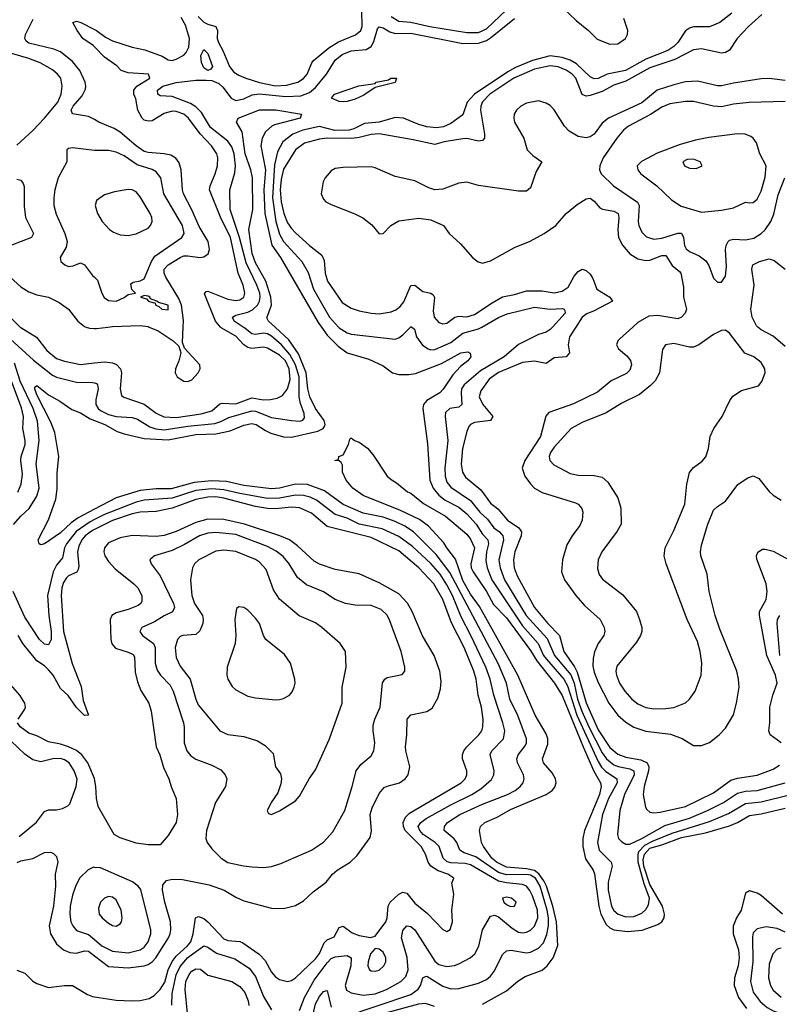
# Model space of a CAD drawing. Header units: inches. Extents: x 1305375 to 1407406, y 744550 to 841633.
# Tile 424 of 509: x 1369625 to 1373440, y 826596 to 831545. Entities that reach past the tile are written whole.
import ezdxf

# ---------------------------------------------------------------- set-up
doc = ezdxf.new("R2010")
doc.units = ezdxf.units.IN
doc.header["$MEASUREMENT"] = 0
for name, color, linetype in [('B3862', 7, 'Continuous'), ('B3863', 7, 'Continuous'), ('B3872', 7, 'Continuous'), ('B3873', 7, 'Continuous')]:
    doc.layers.add(name, color=color, linetype=linetype)

msp = doc.modelspace()

# ---------------------------------------------------------------- linework, layer by layer
at = {"layer": 'B3862', "color": 5}
for points, elevation in [([(1369532.1, 830000), (1369559.2, 829959.2), (1369578.8, 829938.8), (1369693.7, 829833.7), (1369790, 829758.3), (1369810, 829748.7), (1369910, 829723), (1369990, 829721.9), (1370000, 829719)], 1160), ([(1369626.9, 830000), (1369630, 829997), (1369708.6, 829948.6), (1369761.4, 829881.4), (1369810, 829842), (1369850, 829827.8), (1369930, 829812.3), (1370000, 829819.4)], 1180), ([(1369958.8, 830000), (1369975.1, 829995.1), (1370000, 829993.4)], 1220), ([(1369593, 829007), (1369630, 829050.1), (1369672.8, 829087.2), (1369709.9, 829150), (1369722, 829190), (1369707, 829313), (1369723.1, 829430), (1369713.8, 829526.2), (1369692.6, 829590), (1369627.7, 829727.7), (1369598.2, 829818.2)], 1160), ([(1369614.7, 829170), (1369632.6, 829210), (1369639.1, 829260.9), (1369630.6, 829330), (1369632.1, 829350), (1369651.4, 829410), (1369651.7, 829430), (1369640.3, 829490), (1369644.5, 829550), (1369634.3, 829594.3), (1369575, 829750)], 1180), ([(1370000, 829083.9), (1369918.9, 829041.1), (1369883.3, 829016.7), (1369830, 828966.4), (1369750, 828911.1), (1369730, 828906), (1369722, 828910), (1369717.7, 828930), (1369769, 829031), (1369805.7, 829134.3), (1369812.9, 829187.1), (1369812.3, 829267.8), (1369820.4, 829350), (1369801.6, 829470), (1369781.3, 829521.3), (1369710, 829659.3), (1369700.7, 829690), (1369701.4, 829698.6), (1369710, 829706), (1369770, 829659.4), (1369827, 829627), (1369885.8, 829585.8), (1369930, 829568), (1369979.2, 829539.2), (1370000, 829530.9)], 1140), ([(1370000, 829032), (1369978.9, 829021.1), (1369907.8, 828972.2), (1369859.5, 828910), (1369850.5, 828890), (1369839.2, 828840.8), (1369810, 828803.9), (1369792, 828770), (1369763.6, 828650), (1369771, 828550), (1369783.3, 828470), (1369782.9, 828430), (1369770, 828403.5), (1369750, 828406.5), (1369723.6, 828430), (1369650, 828541.3), (1369591.5, 828670)], 1160), ([(1370000, 828981.9), (1369990, 828976.9), (1369953.5, 828950), (1369936.6, 828930), (1369921.2, 828898.8), (1369914.2, 828870), (1369921.5, 828798.5), (1369918.8, 828781.2), (1369911.2, 828768.8), (1369870.4, 828749.6), (1369859.8, 828740.1), (1369843.9, 828716.1), (1369836.4, 828690), (1369833.6, 828650), (1369844.8, 828470), (1369888.8, 828308.8), (1369932.9, 828192.9), (1369943.4, 828123.4), (1369970.3, 828050), (1369950, 828047.3), (1369910, 828087.4), (1369867.8, 828147.8), (1369830, 828183.1), (1369792.5, 828250), (1369770, 828277.2), (1369750, 828296.9), (1369710, 828322.8), (1369640.4, 828410), (1369616.7, 828450)], 1180), ([(1369616.5, 828030), (1369650, 828079.5), (1369654.3, 828090), (1369650.6, 828110), (1369625.7, 828150), (1369555.5, 828230)], 1220), ([(1370000, 827731.3), (1369966.2, 827810), (1369936.3, 827850), (1369910, 827871.1), (1369870, 827890.5), (1369830, 827903.9), (1369770, 827915.5), (1369710, 827945), (1369670, 827959.1), (1369627.2, 827990), (1369613.6, 828010)], 1220), ([(1369621.2, 827438.8), (1369708.8, 827511.2), (1369750, 827564.9), (1369770, 827573.4), (1369810, 827574.3), (1369839.8, 827580.2), (1369866.9, 827593.1), (1369875.9, 827604.1), (1369907.9, 827690), (1369912.7, 827727.3), (1369897.9, 827770), (1369872.5, 827810), (1369850, 827825), (1369830, 827831.3), (1369790.7, 827830), (1369730, 827815.3), (1369690, 827825.6), (1369650, 827853.7), (1369580.7, 827920.7)], 1240), ([(1369611.5, 827308.5), (1369630, 827317.5), (1369690, 827328.3), (1369750, 827359), (1369780.4, 827360.4), (1369794.6, 827354.6), (1369810, 827339.5), (1369817, 827310), (1369803.6, 827250), (1369805.1, 827190), (1369794.2, 827090), (1369772.4, 826990), (1369779.2, 826950), (1369810, 826899.3), (1369844.5, 826870), (1369875.7, 826855.7), (1369910, 826853.5), (1369950, 826865.7), (1369970, 826862.7), (1370000, 826839.7)], 1220), ([(1370000, 827284.2), (1369995.4, 827284.6), (1369967.8, 827272.2), (1369927.4, 827232.6), (1369907.1, 827192.9), (1369890, 827144.2), (1369878.8, 827090), (1369877.2, 827050), (1369882, 827010), (1369890.9, 826990), (1369910, 826967.2), (1369970, 826947.6), (1370000, 826921.7)], 1240), ([(1369610, 826768.5), (1369650, 826752.1), (1369690, 826712.9), (1369710, 826701), (1369770, 826680.9), (1369850, 826691.2), (1369890, 826690.8), (1369964.9, 826644.9), (1369990, 826634.6), (1370000, 826633.2)], 1180)]:
    msp.add_lwpolyline(points, dxfattribs=dict(at, elevation=elevation))
at = {"layer": 'B3863', "color": 5}
for points, elevation in [([(1370000, 831042.2), (1369970, 831058.3), (1369890, 831072), (1369882.8, 831090), (1369893, 831110), (1369937.7, 831162.3), (1369954.7, 831194.7), (1369957.3, 831210), (1369953.1, 831230), (1369927.3, 831290), (1369890, 831335), (1369830, 831382.3), (1369796.6, 831396.6), (1369670, 831426.5), (1369656.8, 831436.8), (1369649.9, 831449.9), (1369653.2, 831470), (1369692.1, 831547.9)], 1220), ([(1370000, 831408.5), (1369994.4, 831414.4), (1369942.4, 831450), (1369912.5, 831490), (1369892, 831530), (1369910, 831537.6), (1369932, 831530), (1370000, 831495.7)], 1180), ([(1369610, 830914.4), (1369690, 830988.4), (1369749.5, 831050), (1369816.7, 831130), (1369832.7, 831170), (1369838.4, 831210), (1369830.6, 831250), (1369815.3, 831270), (1369790, 831292), (1369728.2, 831328.2), (1369671.1, 831350), (1369550, 831385.1)], 1240), ([(1370000, 830888), (1369890, 830900.7), (1369870, 830898), (1369862, 830890), (1369860.9, 830830), (1369818.4, 830750), (1369801.5, 830690), (1369795.5, 830650), (1369796.8, 830610), (1369807.1, 830567.1), (1369852.1, 830470), (1369863.2, 830430), (1369858, 830402), (1369827.7, 830350), (1369830.7, 830330), (1369851.9, 830311.9), (1369870, 830303.7), (1369892.8, 830307.2), (1369930, 830322.8), (1369950, 830312), (1369990, 830258.8), (1370000, 830249.9)], 1240), ([(1369610, 830742.8), (1369630, 830738), (1369642, 830722), (1369646.4, 830706.4), (1369647.2, 830607.2), (1369653.9, 830550), (1369693.4, 830470), (1369683.2, 830450), (1369580.3, 830410)], 1220), ([(1369387.7, 830000), (1369370, 830016.8), (1369287.8, 830067.8), (1369237.4, 830110), (1369223.7, 830130), (1369219.2, 830150), (1369220.5, 830179.5), (1369230, 830189.2), (1369234.4, 830205.6), (1369250, 830216.8), (1369284.1, 830255.9), (1369310, 830272.8), (1369330, 830267.6), (1369365.2, 830210), (1369385, 830190), (1369512.8, 830110), (1369626.9, 830000)], 1180), ([(1369576.6, 830250), (1369630, 830201.6), (1369670, 830176.8), (1369710, 830162.4), (1369770, 830149.4), (1369823.3, 830123.4), (1369870, 830089.3), (1369916.8, 830030), (1369950, 830002.6), (1369958.8, 830000)], 1220)]:
    msp.add_lwpolyline(points, dxfattribs=dict(at, elevation=elevation))
at = {"layer": 'B3872', "color": 5}
for points, elevation in [([(1370000, 829993.4), (1370010, 829992.7), (1370067.8, 830000)], 1220), ([(1370000, 829819.4), (1370050, 829824.4), (1370090, 829820.6), (1370111.2, 829811.2), (1370131.5, 829790), (1370136.4, 829770), (1370128.9, 829688.9), (1370136, 829656), (1370147, 829647), (1370250, 829612.3), (1370310, 829566.6), (1370348.5, 829548.5), (1370410, 829546), (1370535.8, 829564.2), (1370590, 829579.2), (1370630, 829614.4), (1370642.4, 829617.6), (1370710, 829614.4), (1370790, 829643.8), (1370850, 829633.6), (1370884.9, 829635.1), (1370917.9, 829642.1), (1370944.4, 829655.6), (1370970, 829689.4), (1370983.6, 829736.4), (1370977.7, 829790), (1370959.1, 829830), (1370930, 829858.7), (1370870, 829894.2), (1370850, 829899.1), (1370790, 829891.7), (1370770, 829896.3), (1370749.9, 829910), (1370710, 829953.8), (1370636.6, 829996.6), (1370633.6, 830000)], 1180), ([(1370000, 829719), (1370010, 829716.2), (1370016.2, 829710), (1370019.4, 829690), (1370006.4, 829633.6), (1370007, 829610), (1370018.1, 829590), (1370030, 829579.7), (1370070, 829559.7), (1370110, 829551), (1370190, 829545.9), (1370216.3, 829536.3), (1370277.6, 829497.6), (1370308, 829488), (1370350, 829482.9), (1370470, 829501.4), (1370605.2, 829514.8), (1370635.6, 829524.4), (1370675.1, 829544.9), (1370790, 829579.6), (1370810, 829577.3), (1370890, 829546.1), (1370990.5, 829529.5), (1371032.3, 829527.7), (1371047.3, 829532.7), (1371055.9, 829544.1), (1371054.2, 829565.8), (1371035.6, 829615.6), (1371028.8, 829648.8), (1371028.2, 829750), (1371009.9, 829810.1), (1370981.5, 829861.5), (1370939.9, 829910), (1370890, 829953.7), (1370870, 829965.4), (1370850, 829969.3), (1370810, 829962.2), (1370790, 829965), (1370755.1, 829995.1), (1370747.6, 830000)], 1160), ([(1370000, 829530.9), (1370052.9, 829510), (1370114.6, 829474.6), (1370150, 829462.5), (1370250, 829440.6), (1370370, 829432.4), (1370510, 829459.7), (1370610, 829463.1), (1370682.1, 829477.9), (1370750, 829507.3), (1370790, 829514.5), (1370813, 829510), (1370859.2, 829479.2), (1370886.9, 829466.9), (1370950, 829448.7), (1370990, 829446), (1371123.1, 829476.9), (1371149.9, 829490), (1371156.8, 829503.2), (1371159.1, 829510), (1371153.5, 829530), (1371110.5, 829590), (1371081.5, 829650), (1371071.7, 829690), (1371063.2, 829770), (1371024.9, 829864.9), (1370976, 829936), (1370907.4, 830000)], 1140), ([(1370275.7, 830000), (1370320.1, 829980.1), (1370396.3, 829930), (1370423.4, 829903.4), (1370434, 829870), (1370424.6, 829830), (1370406.9, 829790), (1370405.8, 829770), (1370416.5, 829750), (1370430, 829739), (1370450, 829728.4), (1370470, 829725.8), (1370490, 829733.8), (1370522, 829770), (1370531, 829790), (1370529.7, 829810), (1370453.1, 829893.1), (1370442.5, 829922.5), (1370446, 830000)], 1220), ([(1371140.6, 830000), (1371170, 829959.1), (1371223.9, 829903.9), (1371270, 829870.1), (1371378.8, 829838.8), (1371450, 829804.4), (1371498.2, 829770), (1371530, 829761.3), (1371579.2, 829760.8), (1371613.4, 829766.6), (1371743.8, 829816.2), (1371840.9, 829870), (1371875.1, 829875.1), (1371888, 829868), (1371890.2, 829850), (1371876, 829830), (1371839, 829801), (1371800.8, 829759.2), (1371752.2, 829687.8), (1371735.7, 829670), (1371670.1, 829630), (1371653.3, 829610), (1371649.4, 829590), (1371673.4, 829413.4), (1371684.8, 829230), (1371701.1, 829190), (1371730, 829154.4), (1371762.1, 829130), (1371830, 829093.9), (1371870, 829061.5), (1371917, 829010), (1371950, 828958.8), (1371976.2, 828930), (1371980.4, 828910), (1371970.1, 828870), (1371966.2, 828826.2), (1371972.9, 828790), (1371997, 828730), (1372150, 828497.8), (1372228.8, 828410), (1372256.5, 828350), (1372270.3, 828330), (1372358.9, 828230), (1372376, 828196), (1372423.3, 828050), (1372530, 827815.9), (1372547.6, 827787.6), (1372567.6, 827767.6), (1372624.7, 827730), (1372625.3, 827710), (1372582.4, 827630), (1372552.3, 827550), (1372527.2, 827410), (1372536.1, 827370), (1372595.8, 827310), (1372600.1, 827290), (1372581, 827210), (1372581, 827170), (1372597.3, 827090), (1372610, 827067.1), (1372630.2, 827050), (1372670, 827035.8), (1372710, 827038), (1372750, 827055), (1372770, 827073.2), (1372783.9, 827096.1), (1372788.3, 827130), (1372761.1, 827201.1), (1372731.9, 827310), (1372731.1, 827348.9), (1372735.1, 827364.9), (1372764.5, 827395.5), (1372803.5, 827416.5), (1372903.1, 827456.9), (1373090, 827514.2), (1373184.9, 827555.1), (1373270, 827605.9), (1373350, 827613.7), (1373490.9, 827649.1)], 1140), ([(1371226.3, 830000), (1371230, 829995.9), (1371270, 829970.6), (1371290, 829964.2), (1371510, 829938.2), (1371530, 829945.2), (1371550, 829960.2), (1371587.3, 830000)], 1160), ([(1371593.7, 830000), (1371608.5, 829988.5), (1371617.6, 829950), (1371648.1, 829908.1), (1371676, 829890), (1371690, 829885.6), (1371710, 829886.8), (1371790, 829921.7), (1371850, 829968.8), (1371930, 829991.2), (1371945.7, 830000)], 1160), ([(1372301.9, 830000), (1372290, 829986.8), (1372270, 829973.4), (1372230, 829961.9), (1372130, 829911.6), (1372058, 829850), (1371939.6, 829780.4), (1371856.6, 829710), (1371844.8, 829690), (1371841.9, 829670), (1371846.4, 829610), (1371830, 829597.7), (1371785.3, 829590), (1371764.4, 829570), (1371761.7, 829550), (1371775, 829430), (1371760.9, 829290), (1371761.6, 829250), (1371770, 829221.1), (1371790, 829195.4), (1371890, 829127.4), (1371936.7, 829070), (1371974.3, 829034.3), (1372007.2, 828990), (1372034.2, 828970), (1372052, 828950), (1372054.6, 828930), (1372032.3, 828830), (1372037.7, 828790), (1372060.6, 828730), (1372168.3, 828550), (1372275.2, 828435.2), (1372310.9, 828350), (1372392.8, 828252.8), (1372410.3, 828210.3), (1372427, 828130), (1372447.7, 828070), (1372483.2, 827990), (1372550, 827860.5), (1372571.8, 827830), (1372610, 827799.2), (1372630.7, 827790.7), (1372690, 827779.9), (1372708.9, 827770), (1372711.4, 827750), (1372663.3, 827650), (1372639.6, 827570), (1372628.4, 827450), (1372632.8, 827430), (1372650, 827412.8), (1372670, 827401.2), (1372690, 827400.4), (1372750, 827429), (1372865.4, 827494.6), (1372990, 827531.6), (1373080.6, 827570), (1373159.6, 827610), (1373230, 827657.5), (1373270, 827667.3), (1373330, 827671), (1373470, 827709)], 1160), ([(1372418.5, 830000), (1372386.3, 829950), (1372380.1, 829910), (1372386, 829870), (1372370.4, 829850), (1372310, 829844.7), (1372270, 829816), (1372210, 829828.2), (1372150, 829821.4), (1372030, 829771.4), (1371982.6, 829737.4), (1371941.4, 829678.6), (1371933.5, 829650), (1371952, 829610), (1372001.1, 829550), (1371990.1, 829529.9), (1371910, 829519.7), (1371889.7, 829510.3), (1371880.6, 829499.4), (1371870, 829475.6), (1371849.3, 829390), (1371842.1, 829310), (1371849.6, 829270), (1371864.8, 829244.8), (1371941.4, 829181.4), (1371990, 829114.3), (1372026.4, 829086.4), (1372074.8, 829030), (1372132.1, 828990), (1372145.2, 828970), (1372143.3, 828950), (1372111.4, 828870), (1372105.5, 828830), (1372109.3, 828790), (1372123.8, 828750), (1372210.9, 828590), (1372278.2, 828510), (1372336.1, 828450), (1372357.5, 828370), (1372411.5, 828291.5), (1372424.8, 828264.8), (1372470, 828111.2), (1372530, 827976.2), (1372590, 827887.1), (1372630, 827852.7), (1372670, 827837.6), (1372744.8, 827824.8), (1372776.8, 827810), (1372785.3, 827790), (1372783.3, 827770), (1372762.1, 827690), (1372757, 827650), (1372767.7, 827587.7), (1372774.7, 827574.7), (1372790, 827562.6), (1372810, 827559.1), (1372842.2, 827562.2), (1372970, 827590.1), (1373110, 827659), (1373197, 827723), (1373230, 827732.6), (1373330, 827747.8), (1373410, 827777.2), (1373442.2, 827797.8)], 1180), ([(1372704.8, 830000), (1372639.7, 829940.3), (1372629.2, 829930), (1372622.9, 829910), (1372633.5, 829890), (1372675, 829855), (1372692.3, 829832.3), (1372697.9, 829810), (1372690, 829783.2), (1372673.1, 829766.9), (1372595.6, 829730), (1372527.6, 829672.4), (1372406.7, 829613.3), (1372282.7, 829570), (1372268.5, 829551.5), (1372240.4, 829450), (1372161.8, 829330), (1372148.2, 829290), (1372162.2, 829250), (1372190, 829211.3), (1372211.5, 829190), (1372250, 829168.8), (1372417.1, 829117.1), (1372430.2, 829110), (1372448.2, 829088.2), (1372453.5, 829070), (1372449.4, 829030), (1372437.7, 829002.3), (1372399.3, 828950), (1372373.8, 828906.2), (1372351.9, 828830), (1372345.6, 828770), (1372361, 828730), (1372418.6, 828650), (1372461.3, 828601.3), (1372540.2, 828530), (1372560.7, 828490), (1372564.5, 828470), (1372558.8, 828450), (1372530.5, 828409.5), (1372512.9, 828367.1), (1372505.4, 828334.6), (1372504.3, 828295.7), (1372510, 828264.7), (1372530, 828213.7), (1372584.3, 828110), (1372630, 828049), (1372670, 828013.9), (1372709.7, 827989.7), (1372770, 827969.6), (1372894.3, 827954.3), (1372952.7, 827932.7), (1373010, 827896.5), (1373050, 827896.5), (1373090, 827912.4), (1373137.7, 827950), (1373170, 827984.6), (1373210, 828050.5), (1373226.1, 828110), (1373238.5, 828190), (1373235.9, 828230), (1373227, 828270), (1373141.4, 828481.4), (1373118, 828550), (1373088.4, 828670), (1373077.7, 828757.7), (1373046.8, 828850), (1373044.1, 828870), (1373050, 828904), (1373081.3, 829010), (1373110, 829079), (1373130, 829098.2), (1373170, 829124.6), (1373231.8, 829208.2), (1373279.3, 829240.7), (1373310, 829251.7), (1373338.1, 829238.1), (1373390, 829172.9), (1373410, 829154.9), (1373450, 829130.3)], 1220), ([(1373470, 829902.2), (1373410, 829953.8), (1373350, 829986.4), (1373333.2, 830000)], 1220), ([(1371950, 826596.1), (1372070, 826664.5), (1372127.3, 826712.7), (1372164.3, 826735.7), (1372250, 826768.4), (1372274, 826790), (1372305.3, 826830), (1372327.8, 826892.2), (1372321.3, 827010), (1372302.9, 827090), (1372271.3, 827190), (1372257, 827217), (1372232.6, 827252.6), (1372210, 827268), (1372170, 827277.2), (1372070, 827285.2), (1372020.5, 827310), (1371997.1, 827330), (1371954, 827390), (1371944.5, 827410), (1371935, 827470), (1371939.3, 827490), (1371960.4, 827510), (1372022.7, 827537.3), (1372090, 827574.5), (1372270, 827651.2), (1372299.8, 827670), (1372312.8, 827687.2), (1372320.2, 827710), (1372317, 827730), (1372299.2, 827759.2), (1372255.8, 827810), (1372251.2, 827830), (1372277, 827903), (1372276.9, 827930), (1372270, 827956), (1372214.8, 828050), (1372127.6, 828250), (1371934.7, 828594.7), (1371890, 828656.9), (1371850, 828725.3), (1371814.1, 828834.1), (1371770, 828889.8), (1371755.8, 828915.8), (1371678.6, 828998.6), (1371632.8, 829032.8), (1371537.3, 829077.3), (1371350, 829152.9), (1371298.3, 829190), (1371264.7, 829230), (1371246, 829270), (1371246, 829306), (1371239, 829319), (1371230, 829328), (1371208, 829330), (1371226, 829334), (1371228, 829350), (1371250, 829357.3), (1371276.3, 829410), (1371283.6, 829436.4), (1371290, 829442.8), (1371306, 829430), (1371330, 829421.7), (1371371.9, 829391.9), (1371399.4, 829359.4), (1371470, 829250.8), (1371490, 829233.4), (1371517.7, 829217.7), (1371572.3, 829172.3), (1371590, 829164.4), (1371652.9, 829112.9), (1371764.3, 829050), (1371870, 828959.1), (1371890, 828933.6), (1371909.4, 828890), (1371891, 828810), (1371892.7, 828790), (1371902.5, 828770), (1371969.7, 828670), (1372005.1, 828605.1), (1372070, 828539.1), (1372190, 828373.6), (1372221.7, 828321.7), (1372310.4, 828210), (1372350, 828147.8), (1372454.8, 827890), (1372508.4, 827768.4), (1372541.7, 827710), (1372545.3, 827690), (1372537.6, 827650), (1372462.2, 827470), (1372453.7, 827430), (1372453.1, 827390), (1372466.9, 827326.9), (1372506.1, 827270), (1372512.5, 827252.5), (1372533.1, 827090), (1372543.2, 827050), (1372570, 826997.7), (1372590, 826979.7), (1372610, 826970.4), (1372678.6, 826961.4), (1372751.6, 826968.4), (1372830, 826997.5), (1372850.5, 827010), (1372862.2, 827030), (1372863.1, 827050), (1372854, 827090), (1372790, 827197.9), (1372759.4, 827290), (1372757.1, 827322.9), (1372762.5, 827350), (1372790, 827381.6), (1372850, 827397.8), (1372950, 827435), (1373070, 827457.3), (1373190, 827493.1), (1373229.9, 827510), (1373290, 827545.4), (1373350, 827553.4), (1373470, 827582.4)], 1120), ([(1371250.8, 826530.8), (1371590, 826645.6), (1371627.1, 826672.9), (1371638.5, 826690), (1371650, 826728.8), (1371663.5, 826736.5), (1371670, 826737.2), (1371750, 826686.7), (1371790, 826674.1), (1371830, 826676.2), (1371930, 826701.9), (1371970, 826720.9), (1371990, 826736.8), (1372010, 826765.2), (1372050, 826846.7), (1372070, 826864.5), (1372091.6, 826868.4), (1372170, 826855.1), (1372190, 826857.5), (1372230, 826877.8), (1372255.6, 826904.4), (1372273, 826947), (1372281, 826990), (1372281.7, 827030), (1372274.9, 827070), (1372238.7, 827190), (1372216, 827230), (1372190, 827244.4), (1372170, 827247.9), (1372070, 827246.7), (1372030, 827259.1), (1371916.7, 827336.8), (1371857.6, 827357.6), (1371835.4, 827370), (1371819.9, 827410), (1371807.6, 827427.6), (1371756.4, 827470), (1371758.4, 827490), (1371774, 827510), (1371835.4, 827550), (1371950, 827601.6), (1372075.9, 827650), (1372113.2, 827670), (1372138.5, 827690), (1372154.2, 827710), (1372159.4, 827730), (1372155.4, 827750), (1372124.7, 827810), (1372122.8, 827830), (1372129.2, 827850), (1372164.1, 827895.9), (1372169.9, 827910), (1372170.4, 827930), (1372127.7, 828047.7), (1372086.8, 828130), (1372069.5, 828210), (1372030, 828305.4), (1371785.8, 828765.8), (1371717.1, 828857.1), (1371602.7, 828970), (1371559, 828999), (1371510, 829023.4), (1371450, 829043.6), (1371350, 829064.9), (1371248.9, 829108.9), (1371156.1, 829176.1), (1371070, 829209.4), (1371010, 829209.7), (1370930.2, 829189.8), (1370890, 829187.1), (1370750, 829204.2), (1370663, 829223), (1370590, 829227), (1370501.1, 829218.9), (1370386.3, 829186.3), (1370310, 829187.4), (1370230, 829178.5), (1370110, 829142), (1370000, 829083.9)], 1140), ([(1371030, 826565.6), (1371054.7, 826630), (1371103.1, 826716.9), (1371170, 826805.4), (1371190, 826826.9), (1371210, 826835.2), (1371270, 826841.4), (1371290.1, 826830.1), (1371288.6, 826790), (1371259.9, 826690), (1371266.9, 826666.9), (1371290, 826653.2), (1371350, 826642.9), (1371410, 826649.3), (1371468, 826670), (1371539.8, 826710), (1371564.3, 826735.7), (1371575.9, 826770), (1371571.9, 826831.9), (1371542.7, 826930), (1371550, 826967.2), (1371570, 826991.1), (1371590, 826987.7), (1371610, 826970.2), (1371710, 826812.5), (1371730, 826796.1), (1371770, 826786.6), (1371808.3, 826791.7), (1371830, 826800.1), (1371887.1, 826830), (1371910.9, 826849.1), (1371931.4, 826888.6), (1371949.3, 826970.7), (1371990, 827039.6), (1372010, 827044.5), (1372030, 827036.4), (1372098.1, 826978.1), (1372130, 826958.8), (1372150, 826955.5), (1372170, 826959.3), (1372190, 826968.4), (1372211.3, 826988.7), (1372227.3, 827030), (1372225.6, 827070), (1372200.7, 827140.7), (1372187.9, 827167.9), (1372170.6, 827190), (1372150, 827198.2), (1372070, 827206.1), (1372030, 827215.6), (1371890, 827296.3), (1371863, 827303), (1371790, 827306.5), (1371772.4, 827312.4), (1371752.7, 827330), (1371732.5, 827390), (1371711.8, 827410), (1371652, 827450), (1371634.6, 827470), (1371627.1, 827490), (1371638.9, 827510), (1371667, 827530), (1371790, 827598.3), (1371895.8, 827650), (1371941, 827679), (1371994.1, 827725.9), (1372007, 827750), (1372007.8, 827770), (1371988.4, 827851.6), (1371995.7, 827870), (1372054.2, 827930), (1372060.9, 827970), (1372052.3, 828010), (1372006.2, 828150), (1371987.7, 828230), (1371966.4, 828290), (1371891.7, 828450), (1371843, 828543), (1371798.5, 828650), (1371770, 828705), (1371737.3, 828757.3), (1371690, 828811.8), (1371597.3, 828897.3), (1371530, 828946.7), (1371445.1, 828985.1), (1371330, 829009.7), (1371270, 829039.2), (1371210, 829057.7), (1371115.3, 829130), (1371084.4, 829144.4), (1371050, 829153.3), (1371010, 829154.2), (1370930, 829140.1), (1370870, 829138.8), (1370730, 829162.9), (1370650, 829182.6), (1370590, 829187.1), (1370510, 829177.8), (1370390, 829139.3), (1370250, 829130.2), (1370210, 829120.2), (1370050, 829058), (1370000, 829032)], 1160), ([(1370000, 826633.2), (1370110, 826616.9), (1370190, 826614.1), (1370230, 826615.7), (1370274.7, 826625.3), (1370300, 826640), (1370330, 826670.1), (1370353.1, 826706.9), (1370371, 826770), (1370390, 826810.8), (1370410, 826837.4), (1370468.1, 826890), (1370483.6, 826910), (1370496.3, 826950), (1370507.8, 827030), (1370523.1, 827036.9), (1370550, 827027.5), (1370570, 827010.6), (1370650, 826924.7), (1370670, 826916.9), (1370730, 826911.4), (1370745.1, 826905.1), (1370827.9, 826847.9), (1370857.1, 826817.1), (1370890, 826757.6), (1370910, 826733.4), (1370930, 826720.1), (1370970, 826710.1), (1370990, 826715), (1371010, 826728.6), (1371110, 826824.7), (1371130, 826850.8), (1371154.2, 826905.8), (1371170, 826921), (1371204.7, 826935.3), (1371230, 826982.4), (1371250, 826988.4), (1371295.5, 826955.5), (1371330, 826942.5), (1371387.7, 826932.3), (1371410, 826938.9), (1371464.2, 827010), (1371470.9, 827030), (1371475.8, 827090), (1371486.4, 827110), (1371530, 827149.4), (1371550, 827159), (1371570, 827154.5), (1371610, 827104.1), (1371672.7, 827052.7), (1371750, 826972.4), (1371770, 826962.4), (1371787.8, 826972.2), (1371799.1, 827010), (1371796.1, 827070), (1371806, 827150), (1371794.9, 827205.1), (1371805.1, 827230), (1371776.2, 827250), (1371726.5, 827266.5), (1371690.8, 827290.8), (1371676.9, 827310), (1371664, 827350), (1371640.6, 827390), (1371561.8, 827470), (1371552.8, 827490), (1371551.8, 827510), (1371563, 827537), (1371583.2, 827556.8), (1371842.9, 827710), (1371862.6, 827730), (1371871.4, 827750), (1371871.5, 827770), (1371849.1, 827830), (1371849, 827850), (1371856.2, 827870), (1371871.3, 827890), (1371931.3, 827950), (1371945.7, 827970), (1371951.7, 827990), (1371952.6, 828027.4), (1371945, 828090), (1371928.3, 828150), (1371917.9, 828230), (1371905.8, 828270), (1371857.2, 828390), (1371793.2, 828513.2), (1371750, 828629.9), (1371704.4, 828710), (1371630, 828789.4), (1371530, 828876), (1371390, 828942.1), (1371170, 828996.7), (1371090, 829064.3), (1371030, 829091.7), (1370990, 829094.5), (1370910, 829085.8), (1370870, 829087.2), (1370810, 829098.2), (1370650, 829140.5), (1370610, 829146.2), (1370570, 829145.7), (1370510, 829133.1), (1370390, 829090.2), (1370310, 829072.4), (1370230, 829068.8), (1370190, 829062), (1370090, 829027.3), (1370000, 828981.9)], 1180), ([(1370000, 826839.7), (1370070, 826786.3), (1370170, 826780.3), (1370250, 826789.3), (1370270, 826795.5), (1370290, 826808.8), (1370307.7, 826830), (1370371.4, 826930), (1370379.9, 826950), (1370383.6, 826970), (1370381.5, 827010), (1370353.3, 827110), (1370342.3, 827170), (1370343.6, 827196.4), (1370361.7, 827218.3), (1370390, 827225.3), (1370442.6, 827222.6), (1370575.8, 827195.8), (1370651.5, 827170), (1370710, 827134.6), (1370750, 827116.6), (1370890, 827079), (1370950, 827076.9), (1371010, 827092.9), (1371050, 827116.9), (1371098.5, 827161.5), (1371164.4, 827210), (1371196, 827250), (1371219.2, 827270), (1371284.5, 827310), (1371318.3, 827341.7), (1371385.9, 827434.1), (1371392.4, 827467.6), (1371385.7, 827550), (1371395.9, 827584.1), (1371430, 827655.6), (1371455, 827685), (1371470, 827693.2), (1371532.1, 827710), (1371560.7, 827730), (1371576, 827750), (1371584.5, 827790), (1371563.8, 827870), (1371562.5, 827890), (1371569.8, 827950), (1371571.6, 828028.4), (1371589.1, 828050.9), (1371670, 828067.3), (1371696, 828083.9), (1371725.6, 828134.4), (1371738.1, 828181.9), (1371741.2, 828218.8), (1371735.4, 828270), (1371706.9, 828350), (1371648.5, 828448.5), (1371596.9, 828570), (1371572.8, 828612.8), (1371530, 828659.3), (1371430, 828715), (1371330, 828759.4), (1371210, 828781.7), (1371130, 828807.7), (1371103.5, 828823.5), (1371020.1, 828900.1), (1370979.3, 828930), (1370930.8, 828950.8), (1370753.6, 829010), (1370650, 829033.3), (1370570, 829034.7), (1370510, 829017.8), (1370410, 828972.8), (1370350, 828952.9), (1370310, 828947.4), (1370190, 828951.6), (1370130, 828940.6), (1370070, 828914.7), (1370050.1, 828890), (1370047.9, 828870), (1370052.7, 828850), (1370070, 828822), (1370104.8, 828784.8), (1370198.5, 828710), (1370217.4, 828690), (1370238.5, 828650), (1370238, 828622), (1370233.4, 828610), (1370220, 828600), (1370170, 828580.2), (1370110, 828563.9), (1370086.9, 828550), (1370079.7, 828530), (1370082.3, 828430), (1370087.4, 828407.4), (1370105.7, 828385.7), (1370170, 828366.3), (1370194, 828354), (1370201.9, 828341.9), (1370205.5, 828265.5), (1370216.2, 828216.2), (1370233.6, 828173.6), (1370273.4, 828110), (1370285.8, 828070), (1370311, 827890), (1370329.4, 827850), (1370346.8, 827786.8), (1370373.8, 827730), (1370386.6, 827686.6), (1370411.2, 827631.2), (1370416.9, 827550), (1370410.2, 827510), (1370370, 827445.1), (1370330, 827398), (1370270, 827397.7), (1370210, 827406.4), (1370130, 827432.2), (1370099.1, 827450), (1370018.5, 827590), (1370009.9, 827629.9), (1370007.9, 827690), (1370000.6, 827730), (1370000, 827731.3)], 1220), ([(1373450, 827910.4), (1373394.3, 827950), (1373387.9, 827970), (1373393.1, 828010), (1373392.3, 828090), (1373407.7, 828150), (1373429.6, 828210.4), (1373422.1, 828250), (1373378.5, 828350), (1373340.4, 828550), (1373341.6, 828570), (1373373.9, 828630), (1373380.2, 828670), (1373374.9, 828710), (1373327.5, 828832.5), (1373326, 828850), (1373332.3, 828867.8), (1373356.6, 828883.4), (1373370, 828884.4), (1373410, 828873), (1373490, 828830.8)], 1180), ([(1373442.6, 828350), (1373429.2, 828510), (1373431.9, 828530), (1373442.5, 828550)], 1160), ([(1370000, 826921.7), (1370036.8, 826890), (1370090, 826862.9), (1370170, 826854.3), (1370230, 826869.1), (1370250, 826882.5), (1370269.9, 826910), (1370282.7, 826950), (1370283.6, 826970), (1370232.8, 827172.8), (1370220.2, 827190), (1370191.3, 827211.3), (1370030, 827281.3), (1370000, 827284.2)], 1240), ([(1373455.9, 827050), (1373350, 827143.1), (1373330, 827154.2), (1373290, 827166), (1373270, 827155.1), (1373248.1, 827070), (1373224.7, 827030), (1373209.4, 826989.4), (1373208.3, 826950), (1373235, 826870), (1373239.3, 826830), (1373233.8, 826790), (1373214.8, 826730), (1373214.5, 826690), (1373235.5, 826630), (1373275.1, 826575.1)], 1120), ([(1373470, 826959.4), (1373430, 826976.6), (1373375, 826985), (1373330, 826975.4), (1373310, 826955.8), (1373305.4, 826934.6), (1373308, 826810), (1373295.8, 826710), (1373310, 826657.2), (1373344.8, 826610), (1373379.7, 826579.7), (1373410, 826563.4), (1373505.4, 826530)], 1140), ([(1370388.2, 826591.8), (1370391.1, 826651.1), (1370410, 826744.2), (1370430, 826786.2), (1370470, 826831.4), (1370550, 826889.4), (1370570, 826883.7), (1370613.8, 826853.8), (1370704.7, 826824.7), (1370777.6, 826777.6), (1370810, 826735.4), (1370850, 826636.1), (1370890, 826569.1)], 1160), ([(1373450, 826878), (1373430, 826873.7), (1373407.2, 826850), (1373390, 826798), (1373386.5, 826730), (1373396.6, 826690), (1373410, 826667.2), (1373450, 826632.5)], 1160), ([(1370467.3, 826550), (1370455.4, 826670), (1370459.3, 826710), (1370477.7, 826750), (1370490, 826763.4), (1370510, 826773.9), (1370532.3, 826772.3), (1370570, 826742), (1370690, 826710.2), (1370730, 826685.6), (1370755, 826655), (1370772.8, 826612.8), (1370775.4, 826590)], 1140), ([(1371090.6, 826510), (1371110, 826597.8), (1371130, 826635.3), (1371150, 826660.2), (1371170, 826665.7), (1371190, 826582.6)], 1140), ([(1371450, 826550.5), (1371630, 826599), (1371661.2, 826601.2), (1371706.2, 826586.2)], 1120)]:
    msp.add_lwpolyline(points, dxfattribs=dict(at, elevation=elevation))
for points, elevation in [([(1373170, 829983.6), (1373150, 829982.4), (1373110, 829962.2), (1373037, 829910), (1373010, 829899.4), (1372990, 829898.3), (1372910, 829917.1), (1372869, 829911), (1372853.7, 829886.3), (1372839.2, 829770), (1372816.3, 829730), (1372794.2, 829705.7), (1372739, 829661), (1372650, 829616.7), (1372570.9, 829569.1), (1372450, 829520.5), (1372395.5, 829490), (1372310, 829395.7), (1372291.2, 829370), (1372285.1, 829350), (1372288.5, 829328.5), (1372307.4, 829307.4), (1372390, 829264.6), (1372430, 829254.8), (1372510, 829254.6), (1372550, 829245.4), (1372579.8, 829219.8), (1372630, 829142.4), (1372643.8, 829090), (1372646, 829010), (1372626.5, 828973.5), (1372549.1, 828870), (1372530.2, 828830), (1372526.8, 828786.8), (1372536.4, 828756.4), (1372552, 828732), (1372654.3, 828654.3), (1372722.3, 828570), (1372738.6, 828530), (1372749.2, 828490), (1372749.2, 828470), (1372743.9, 828450), (1372723.1, 828416.9), (1372624.7, 828295.3), (1372619.2, 828270), (1372622.9, 828250), (1372638.5, 828210), (1372664.3, 828170), (1372699.7, 828130), (1372730, 828107), (1372770, 828087.9), (1372810, 828081.3), (1372870, 828082.2), (1372910, 828088.4), (1372970, 828111.7), (1372989.8, 828130.2), (1373017.4, 828170), (1373047.3, 828250), (1373051.8, 828310), (1373043.1, 828370), (1373030, 828419.5), (1372977.7, 828530), (1372872.3, 828810), (1372862.5, 828850), (1372866.8, 828890), (1372910, 828977.1), (1372966, 829110), (1372975.4, 829210), (1372990, 829268.2), (1373010, 829293.7), (1373053.7, 829326.3), (1373071.6, 829348.4), (1373084.4, 829390), (1373093.5, 829450), (1373111.1, 829490), (1373153.3, 829550), (1373191.5, 829630), (1373207.8, 829652.2), (1373250, 829681.3), (1373336.1, 829703.9), (1373353.5, 829726.5), (1373368.7, 829770), (1373367, 829790), (1373350, 829821.7), (1373313.3, 829850), (1373268.1, 829868.1), (1373190, 829969.6)], 1240), ([(1370610, 828967.2), (1370570, 828964.3), (1370527.6, 828950), (1370453.3, 828906.7), (1370390, 828876.7), (1370302, 828850), (1370278.7, 828830), (1370284.6, 828810), (1370330.2, 828750), (1370396.8, 828610), (1370401.9, 828590), (1370391.9, 828568.1), (1370350, 828548.3), (1370302.2, 828517.8), (1370238, 828490), (1370227.7, 828470), (1370241.5, 828450), (1370296, 828410), (1370305.4, 828390), (1370305.4, 828310), (1370315.8, 828275.8), (1370332.6, 828250), (1370379.7, 828199.7), (1370396.2, 828170), (1370447.3, 828010), (1370451.5, 827988.5), (1370451.6, 827910), (1370463.8, 827870), (1370484.2, 827844.2), (1370510, 827827.6), (1370590, 827798.2), (1370635, 827775), (1370657, 827750), (1370664.6, 827730), (1370659.3, 827690), (1370608.7, 827610), (1370563.8, 827470), (1370559.7, 827430), (1370565.8, 827410), (1370590, 827377.4), (1370637.2, 827330), (1370670, 827308.9), (1370748.3, 827291.7), (1370793.2, 827286.8), (1370850, 827283.2), (1370890, 827288.7), (1370936.7, 827303.3), (1371090, 827370.2), (1371150, 827410.3), (1371197.4, 827462.6), (1371258.5, 827570), (1371295, 827690), (1371314.2, 827770), (1371338.7, 827801.3), (1371390, 827844.9), (1371403.8, 827870), (1371409, 827910), (1371400.2, 827970), (1371400.6, 827999.4), (1371408.9, 828030), (1371435.4, 828090), (1371447.7, 828212.3), (1371458.4, 828230), (1371470, 828238.7), (1371546.3, 828253.7), (1371559.6, 828270), (1371559.7, 828290), (1371540.3, 828370), (1371484.1, 828524.1), (1371470, 828551.1), (1371440, 828580), (1371390, 828600.3), (1371310, 828601.5), (1371262, 828610), (1371210, 828630.7), (1371150, 828668.5), (1371065, 828705), (1371020.8, 828740.8), (1370978.7, 828810), (1370947.4, 828847.4), (1370913.7, 828873.7), (1370870, 828897.4), (1370710, 828956.7)], 1240), ([(1370650, 828878.1), (1370610, 828873.3), (1370523.9, 828830), (1370502.3, 828810), (1370492.7, 828790), (1370483, 828730), (1370489.4, 828650.6), (1370502.7, 828610), (1370543.3, 828550), (1370546.7, 828530), (1370543.8, 828510), (1370530, 828473.7), (1370510, 828455.4), (1370444.9, 828450), (1370430, 828443.9), (1370417.6, 828430), (1370406.1, 828390), (1370410, 828339.1), (1370430, 828296.1), (1370480.8, 828230), (1370509, 828130), (1370521.6, 828101.6), (1370630, 827970.3), (1370670, 827952.1), (1370750, 827942.7), (1370819.7, 827919.7), (1370857.3, 827897.3), (1370897.4, 827857.4), (1370909.3, 827790), (1370934.5, 827754.5), (1370939.3, 827730), (1370935.9, 827704.1), (1370920.7, 827659.3), (1370887.2, 827610), (1370868.3, 827568.3), (1370874.8, 827554.8), (1370890, 827550.7), (1370930, 827568.7), (1371010, 827619.1), (1371030, 827642.8), (1371078, 827730), (1371110, 827774.8), (1371180.8, 827930), (1371243.8, 828110), (1371244.1, 828190), (1371264.5, 828290), (1371261.3, 828370), (1371234.7, 828410), (1371143.1, 828490), (1371110, 828513.5), (1371029.3, 828549.3), (1370930, 828633.1), (1370898.8, 828678.8), (1370862, 828782), (1370830, 828818.6), (1370810, 828831.1), (1370710, 828871.4)], 1260), ([(1370726, 828594), (1370714, 828586), (1370704.6, 828530), (1370710.3, 828450), (1370706.3, 828410), (1370666.3, 828290), (1370665.7, 828250), (1370670.4, 828230), (1370692.7, 828192.7), (1370710, 828176.4), (1370770, 828144.2), (1370810, 828136), (1370910, 828126.4), (1370930, 828128.2), (1370950, 828133.4), (1370979.3, 828150), (1370993.6, 828166.4), (1371003.6, 828190), (1371007.8, 828210), (1371006, 828230), (1370984.7, 828310), (1370954.4, 828354.4), (1370861.1, 828430), (1370849.7, 828450), (1370829.7, 828510), (1370810, 828537.4), (1370770, 828576.9), (1370750, 828589.6)], 1280), ([(1370070, 827137.2), (1370050, 827129.7), (1370030, 827109.4), (1370020.7, 827079.3), (1370023.6, 827050), (1370039, 827030), (1370070, 827003.6), (1370090, 826991.5), (1370110, 826989.1), (1370130, 827000.4), (1370135.3, 827010), (1370139.8, 827030), (1370134.5, 827070), (1370110, 827122), (1370090, 827135.1)], 1260), ([(1372070, 827134.5), (1372049.6, 827130.4), (1372057.5, 827110), (1372070, 827098.5), (1372090, 827087.3), (1372110, 827089.2), (1372118, 827110), (1372095.1, 827130)], 1180), ([(1371410, 826876.3), (1371387.5, 826850), (1371375.3, 826810), (1371374.2, 826790), (1371382.6, 826770), (1371390, 826764.9), (1371410, 826762.3), (1371430, 826767.6), (1371454.4, 826790), (1371463.5, 826810), (1371464.4, 826830), (1371450, 826857.7), (1371430, 826873.5)], 1180)]:
    msp.add_lwpolyline(points, close=True, dxfattribs=dict(at, elevation=elevation))
at = {"layer": 'B3873', "color": 5}
for points, elevation in [([(1370521.1, 831561.1), (1370550, 831532.6), (1370570, 831521.4), (1370610.1, 831510), (1370618.7, 831490), (1370616, 831450), (1370622.9, 831430), (1370645.9, 831390), (1370678.2, 831310), (1370701, 831281), (1370725.1, 831265.1), (1370760.9, 831250), (1370829.2, 831229.2), (1370910, 831212.3), (1370964.8, 831215.2), (1371021.6, 831230), (1371051, 831249), (1371068.3, 831270), (1371092, 831328), (1371100.7, 831339.3), (1371177.4, 831402.6), (1371226.9, 831433.1), (1371312.1, 831467.9), (1371337.7, 831490), (1371344.4, 831510), (1371343.2, 831590)], 1180), ([(1371490, 831561.3), (1371530, 831537.5), (1371590, 831531.6), (1371684.6, 831510), (1371870, 831479.4), (1371930, 831479.6), (1371970, 831498.5), (1372070, 831594.3)], 1180), ([(1372350, 831607.7), (1372420.2, 831540.2), (1372482.6, 831490), (1372525.9, 831445.9), (1372590, 831420.8), (1372630, 831423.6), (1372667.6, 831450), (1372678, 831470), (1372679.5, 831490), (1372660.1, 831550)], 1160), ([(1370000, 831495.7), (1370010, 831490.7), (1370056.4, 831456.4), (1370090, 831438.4), (1370190, 831406.3), (1370253.5, 831393.5), (1370340.8, 831360.8), (1370370, 831343), (1370390, 831339.7), (1370410, 831346), (1370450, 831365.8), (1370460.9, 831379.1), (1370473.6, 831406.4), (1370477, 831450), (1370457.3, 831517.3), (1370435.9, 831555.9)], 1180), ([(1370747.6, 830000), (1370702, 830030), (1370694, 830050), (1370710, 830059.5), (1370770, 830074.4), (1370793.5, 830086.5), (1370818.5, 830110), (1370829.2, 830130), (1370832.3, 830150), (1370830.5, 830170), (1370816.7, 830210), (1370762, 830322), (1370728.3, 830450), (1370682.2, 830590), (1370680.2, 830690), (1370704.7, 830775.3), (1370708.9, 830810), (1370701.5, 830870), (1370690, 830905), (1370670, 830934.3), (1370583.1, 831003.1), (1370537.9, 831077.9), (1370510, 831106.6), (1370482.9, 831122.9), (1370390, 831158.6), (1370330, 831161.4), (1370318.3, 831170), (1370317.4, 831190), (1370343.5, 831210), (1370410, 831228.6), (1370510, 831239.9), (1370560.8, 831240.8), (1370590, 831238.3), (1370624.4, 831224.4), (1370645.8, 831205.8), (1370686.8, 831150), (1370710, 831139.3), (1370750, 831146.1), (1370792.9, 831167.1), (1370827.5, 831172.5), (1370961.8, 831158.2), (1371037.6, 831162.4), (1371080.9, 831179.1), (1371110, 831203.5), (1371166.4, 831270), (1371210, 831340.4), (1371244.9, 831370), (1371290, 831387.4), (1371365.8, 831394.2), (1371389.6, 831410.4), (1371404.4, 831435.6), (1371422, 831498), (1371430, 831508.2), (1371450, 831503.1), (1371483.6, 831483.6), (1371510, 831474.4), (1371590, 831477.5), (1371850, 831425.5), (1371930, 831426.4), (1371970, 831440.2), (1371990, 831452.7), (1372110, 831551.4)], 1160), ([(1373202.7, 831577.3), (1373141.7, 831530), (1373090.6, 831509.4), (1373010, 831507.9), (1372990, 831502.5), (1372970, 831489.1), (1372930.1, 831430), (1372910.7, 831410), (1372880.1, 831390), (1372770, 831347), (1372668.7, 831290), (1372575.5, 831270), (1372530, 831248.7), (1372510, 831247), (1372490, 831257.5), (1372422.3, 831322.3), (1372390, 831340.4), (1372350, 831355.3), (1372290, 831362.4), (1372200.6, 831339.4), (1372115.9, 831304.1), (1372077.2, 831282.8), (1371909, 831171), (1371873.1, 831130), (1371850, 831066), (1371790, 831022.3), (1371754.3, 831005.7), (1371718.2, 831001.8), (1371670, 831005.6), (1371630, 831017.2), (1371552.1, 831050), (1371510, 831053.6), (1371430.4, 831029.6), (1371356.5, 831023.5), (1371303.2, 830996.8), (1371279.3, 830990), (1371208.1, 830988.1), (1371130, 831007), (1371046.5, 830990), (1370997.3, 830970), (1370946.3, 830930), (1370918.9, 830881.1), (1370904.8, 830815.2), (1370894.2, 830650), (1370910.6, 830530.6), (1370930, 830466.3), (1370950.6, 830430.6), (1371042.1, 830330), (1371073.7, 830273.7), (1371101.3, 830190), (1371181.3, 830050), (1371226.3, 830000)], 1160), ([(1373353.1, 831570), (1373285, 831510), (1373229.3, 831450), (1373190, 831391.6), (1373170, 831379.6), (1373150, 831377.2), (1373050, 831398.8), (1373010, 831392.7), (1372915, 831345), (1372790, 831302.4), (1372670, 831236.4), (1372610, 831215.3), (1372550, 831184), (1372490, 831163.3), (1372470, 831160.3), (1372450, 831168.6), (1372417.8, 831250), (1372399.9, 831270), (1372370, 831291.5), (1372330, 831307.8), (1372290, 831312.6), (1372210, 831296.5), (1372106.7, 831250), (1371986.5, 831170), (1371949, 831131), (1371940.6, 831110), (1371938.7, 831090), (1371959.6, 830970), (1371958.9, 830950), (1371950, 830936.8), (1371930, 830933.7), (1371870, 830947.3), (1371850, 830946.4), (1371756.3, 830930), (1371710, 830916.8), (1371601.6, 830941.6), (1371430, 830970.2), (1371390, 830967.3), (1371330, 830951.7), (1371292.8, 830947.2), (1371170, 830948.4), (1371130, 830944.6), (1371055.2, 830924.8), (1371010.6, 830890), (1370950, 830792.9), (1370938, 830742), (1370933.7, 830690), (1370937.9, 830630), (1370951.3, 830571.3), (1370970, 830524.4), (1370990, 830494.4), (1371010, 830474.1), (1371080.5, 830410), (1371141.9, 830361.9), (1371153.9, 830333.9), (1371159.1, 830270), (1371170.1, 830230), (1371244, 830124), (1371290, 830095.1), (1371330, 830081.4), (1371390, 830068.9), (1371430, 830066.8), (1371490, 830075.8), (1371514.2, 830085.8), (1371536.7, 830103.3), (1371553.5, 830126.5), (1371590, 830208.2), (1371610, 830211), (1371650, 830178.1), (1371690, 830170.6), (1371701.3, 830161.3), (1371708.4, 830148.4), (1371701.9, 830081.9), (1371707.5, 830050), (1371730, 830023.1), (1371750, 830015.3), (1371770, 830020.2), (1371810, 830050.1), (1371830, 830053.8), (1371870, 830051.9), (1371910, 830062.2), (1371997.7, 830122.3), (1372050, 830152.3), (1372110, 830163.1), (1372170, 830182), (1372250, 830182.4), (1372310, 830171.1), (1372350, 830179.9), (1372379.5, 830200.5), (1372410, 830255.6), (1372430, 830279.3), (1372450, 830290.2), (1372470, 830284.9), (1372490, 830265.3), (1372503.3, 830243.3), (1372523.2, 830190), (1372588.6, 830150), (1372602.3, 830130), (1372510, 830080.6), (1372473.6, 830066.4), (1372450.4, 830049.6), (1372418.5, 830000)], 1180), ([(1370633.6, 830000), (1370607.6, 830030), (1370552.7, 830167.3), (1370561.9, 830178.1), (1370570, 830180.5), (1370670, 830140.3), (1370710, 830133.1), (1370730, 830136.8), (1370749.8, 830150), (1370756.4, 830170), (1370747.3, 830210), (1370721.5, 830270), (1370683.5, 830450), (1370632.9, 830552.9), (1370578.5, 830690), (1370581.1, 830710), (1370607.4, 830770), (1370617.8, 830810), (1370620.5, 830850), (1370614.7, 830870), (1370588.8, 830910), (1370530.4, 830970.4), (1370472.8, 831050), (1370449.8, 831070), (1370410, 831083.4), (1370390, 831084.6), (1370350, 831073.5), (1370290, 831035.9), (1370270, 831033.8), (1370250, 831040.1), (1370239.1, 831050), (1370218.1, 831090), (1370207.4, 831147.4), (1370198.4, 831170), (1370198.4, 831190), (1370213.2, 831210), (1370278, 831250), (1370271.6, 831270), (1370170, 831278.1), (1370134.8, 831290), (1370112.3, 831312.3), (1370050, 831356.6), (1370000, 831408.5)], 1180), ([(1373470, 831238.8), (1373390, 831249.4), (1373350, 831248.2), (1373210, 831225.5), (1373150, 831211.4), (1373130, 831211.8), (1373030, 831235), (1372970, 831231.7), (1372910, 831217.1), (1372827.7, 831190), (1372750, 831126.9), (1372581.8, 831050), (1372550, 831024.5), (1372510, 830969.9), (1372490, 830956.1), (1372470, 830951.5), (1372430, 830958.2), (1372384.6, 830984.6), (1372362.1, 831010), (1372310, 831092.2), (1372290, 831112.6), (1372270, 831125.2), (1372230, 831136.5), (1372170, 831125.6), (1372142, 831110), (1372120.2, 831090), (1372108.8, 831070), (1372106.3, 831050), (1372110.8, 831030), (1372157, 830950), (1372174, 830890), (1372202.3, 830862.3), (1372246.9, 830830), (1372219, 830781), (1372190, 830699.5), (1372170, 830682.6), (1372130, 830682), (1371930, 830711.1), (1371870, 830727.7), (1371830, 830722.4), (1371750, 830693), (1371710, 830689.8), (1371679.5, 830699.5), (1371610, 830734.1), (1371510, 830757), (1371410, 830800.7), (1371390, 830804.6), (1371250, 830802), (1371210, 830795.9), (1371190, 830784.9), (1371158.6, 830750), (1371149, 830730), (1371139.4, 830670), (1371150, 830642.4), (1371163.2, 830630), (1371190, 830615.8), (1371308.9, 830568.9), (1371348.3, 830548.3), (1371393.4, 830513.4), (1371430, 830467.7), (1371450, 830470.5), (1371489, 830511), (1371530, 830533.4), (1371630, 830547.2), (1371690, 830538.2), (1371753.4, 830510), (1371782, 830470), (1371838.3, 830418.3), (1371898.9, 830350), (1371928, 830328), (1371950, 830321.2), (1371990, 830331.9), (1372110, 830399), (1372188.6, 830431.4), (1372258.7, 830470), (1372318.5, 830510), (1372369.9, 830570.1), (1372424.9, 830615.1), (1372470, 830644.3), (1372490, 830647.1), (1372510, 830632.2), (1372538.6, 830598.6), (1372552.1, 830592.1), (1372610, 830582.5), (1372630.5, 830570.5), (1372633.9, 830550), (1372629, 830489), (1372633.3, 830450), (1372652.1, 830412.1), (1372690, 830367.1), (1372730, 830342.1), (1372770, 830333.9), (1372790, 830336.2), (1372850, 830358.8), (1372870, 830359.8), (1372902.9, 830310), (1372939.6, 830279.6), (1372945.6, 830270), (1372959.8, 830199.8), (1372959.6, 830150), (1372974, 830090), (1372968.1, 830070), (1372950, 830050.4), (1372930, 830041.8), (1372830, 830058.7), (1372784.8, 830055.2), (1372730, 830023.2), (1372704.8, 830000)], 1220), ([(1373470, 831134.2), (1373289.2, 831129.2), (1373210, 831120.2), (1373150, 831105.9), (1373110, 831109.4), (1373010, 831133.9), (1372970, 831133.8), (1372890, 831122.2), (1372850, 831105.4), (1372792.7, 831067.3), (1372682.5, 831010), (1372658.3, 830990), (1372624.6, 830950), (1372554.9, 830850), (1372538.4, 830810), (1372537.1, 830790), (1372546.4, 830770), (1372608, 830710), (1372727.4, 830627.4), (1372736.4, 830610), (1372730.8, 830530), (1372734.3, 830510), (1372750, 830477.3), (1372773.5, 830453.5), (1372810, 830441.6), (1372850, 830446.9), (1372930, 830472.3), (1372950, 830470.9), (1372959.5, 830450), (1372964.5, 830410), (1372972.5, 830392.5), (1372990, 830379.8), (1373038.4, 830358.4), (1373071.9, 830331.9), (1373086, 830310), (1373110, 830246), (1373130, 830226), (1373150, 830226), (1373170, 830256), (1373175.9, 830304.1), (1373170.5, 830390), (1373173.3, 830410), (1373182.9, 830430), (1373190, 830436.6), (1373210, 830442.4), (1373270, 830438.6), (1373313.1, 830446.9), (1373350, 830469.3), (1373370, 830488.1), (1373398.4, 830530), (1373412.8, 830567.2), (1373434.8, 830665.2), (1373467.9, 830750)], 1240), ([(1370907.4, 830000), (1370875.2, 830030), (1370866, 830046), (1370889.6, 830110), (1370886.9, 830150), (1370860.4, 830230), (1370810, 830322.2), (1370793, 830370), (1370775.6, 830490), (1370796.1, 830590), (1370793.6, 830750), (1370785.3, 830790), (1370756.7, 830870), (1370741.7, 830981.8), (1370714.5, 831030), (1370722.7, 831050), (1370830, 831090.8), (1370911.6, 831091.6), (1371040.3, 831070), (1371034, 831050), (1370904.4, 831015.6), (1370891.3, 831008.7), (1370859.6, 830980.4), (1370842.8, 830950), (1370835.2, 830910), (1370859.4, 830790), (1370851.6, 830690), (1370856.6, 830570), (1370890.8, 830410.8), (1370934, 830350), (1371123.6, 830023.6), (1371140.6, 830000)], 1140), ([(1370446, 830000), (1370447.4, 830032.6), (1370437.9, 830110), (1370423.5, 830143.5), (1370359.3, 830250), (1370349.9, 830270), (1370351, 830290), (1370370, 830312.1), (1370430, 830349.7), (1370450, 830357.2), (1370470, 830358.1), (1370530, 830348.8), (1370550, 830352), (1370571.7, 830368.3), (1370578.7, 830390), (1370571.8, 830430), (1370526, 830506), (1370490, 830589.8), (1370446.9, 830670), (1370441.7, 830690), (1370436.3, 830790), (1370425.7, 830825.7), (1370409, 830849), (1370383.9, 830863.9), (1370351.2, 830871.2), (1370270, 830876.5), (1370250, 830882.8), (1370209.9, 830910), (1370130, 830979.8), (1370098.6, 830998.6), (1370022.6, 831030), (1370000, 831042.2)], 1220), ([(1370000, 830249.9), (1370015.9, 830235.9), (1370037.6, 830170), (1370049.2, 830149.2), (1370070, 830134), (1370110, 830130.4), (1370150, 830148.2), (1370170, 830162.8), (1370206, 830170), (1370188.4, 830188.4), (1370183.1, 830216.9), (1370194.6, 830225.4), (1370230, 830232), (1370250, 830242.4), (1370286.8, 830330), (1370303.7, 830356.3), (1370439.8, 830450), (1370450.6, 830470), (1370442.6, 830510), (1370349.3, 830670), (1370334.1, 830750), (1370310, 830779.5), (1370290, 830791.5), (1370214.6, 830814.6), (1370150, 830860.2), (1370110, 830879.5), (1370070, 830887.3), (1370007.2, 830887.2), (1370000, 830888)], 1240), ([(1373333.2, 830000), (1373325.9, 830005.9), (1373303.7, 830050), (1373297.7, 830090), (1373314.5, 830210), (1373302.3, 830290), (1373307.6, 830312.4), (1373341.3, 830330), (1373390, 830342.6), (1373414.5, 830334.5), (1373470, 830290.4)], 1220), ([(1371945.7, 830000), (1372030, 830047.4), (1372073.8, 830066.2), (1372210, 830100.1), (1372290, 830090.5), (1372350, 830092.4), (1372359.3, 830090), (1372363.1, 830083.1), (1372364.9, 830070), (1372301.9, 830000)], 1160), ([(1370067.8, 830000), (1370090, 830002.8), (1370230, 830008.4), (1370270, 830002.6), (1370275.7, 830000)], 1220), ([(1371587.3, 830000), (1371590, 830002.8), (1371593.7, 830000)], 1160)]:
    msp.add_lwpolyline(points, dxfattribs=dict(at, elevation=elevation))
for points, elevation in [([(1370570, 831289.1), (1370550, 831302.4), (1370537.2, 831330), (1370535.3, 831364.7), (1370550, 831395.3), (1370570, 831374.2), (1370592.4, 831310), (1370584.2, 831295.8)], 1160), ([(1371250, 831131.9), (1371230, 831133.8), (1371191.6, 831150), (1371206.6, 831170), (1371328.3, 831211.7), (1371410, 831224.7), (1371415.3, 831230), (1371478, 831242), (1371488.7, 831250), (1371518, 831250), (1371510, 831229.7), (1371410, 831204.5), (1371354.1, 831165.9), (1371310, 831145.1), (1371270, 831133.1)], 1140), ([(1373230, 830971.3), (1373087, 830953), (1373020.1, 830939.9), (1372942, 830918), (1372827, 830873), (1372748.2, 830831.8), (1372727.3, 830810), (1372730.2, 830790), (1372745, 830770), (1372825.4, 830710), (1372898.9, 830638.9), (1372947.1, 830607.1), (1373050, 830576.5), (1373150, 830587.5), (1373210, 830599.7), (1373270, 830627.2), (1373290, 830623.6), (1373310, 830626.4), (1373330, 830642.3), (1373350, 830682.8), (1373370, 830753), (1373374.1, 830810), (1373342.9, 830870), (1373325.9, 830925.9), (1373310, 830949.6), (1373297, 830957), (1373268.7, 830968.7)], 1260), ([(1373010, 830843), (1372977.3, 830842.7), (1372956.3, 830830), (1372964.9, 830810), (1372990, 830797.6), (1373023.6, 830796.4), (1373050, 830807.7), (1373053.2, 830810), (1373042.7, 830830)], 1280), ([(1370170, 830691.6), (1370101.2, 830678.8), (1370050, 830663.9), (1370010, 830635.6), (1370003.2, 830610), (1370015.2, 830570), (1370038.9, 830530), (1370075.8, 830490), (1370096.4, 830476.4), (1370130, 830463.2), (1370170, 830460.2), (1370210, 830468.3), (1370270, 830496.9), (1370282.3, 830510), (1370289.8, 830530), (1370288.7, 830550), (1370280.8, 830570), (1370230, 830654.3), (1370210, 830679.2), (1370190, 830689.8)], 1260), ([(1370250, 830159), (1370232, 830150), (1370262, 830142), (1370271.3, 830130), (1370298.6, 830121.4), (1370303.6, 830123.6), (1370307.7, 830110), (1370323.7, 830103.7), (1370338, 830090), (1370370, 830086), (1370370, 830110.5), (1370322.5, 830122.5), (1370314, 830130), (1370282, 830142), (1370279, 830150), (1370270, 830154.5)], 1240)]:
    msp.add_lwpolyline(points, close=True, dxfattribs=dict(at, elevation=elevation))

doc.saveas('drawing.dxf')
